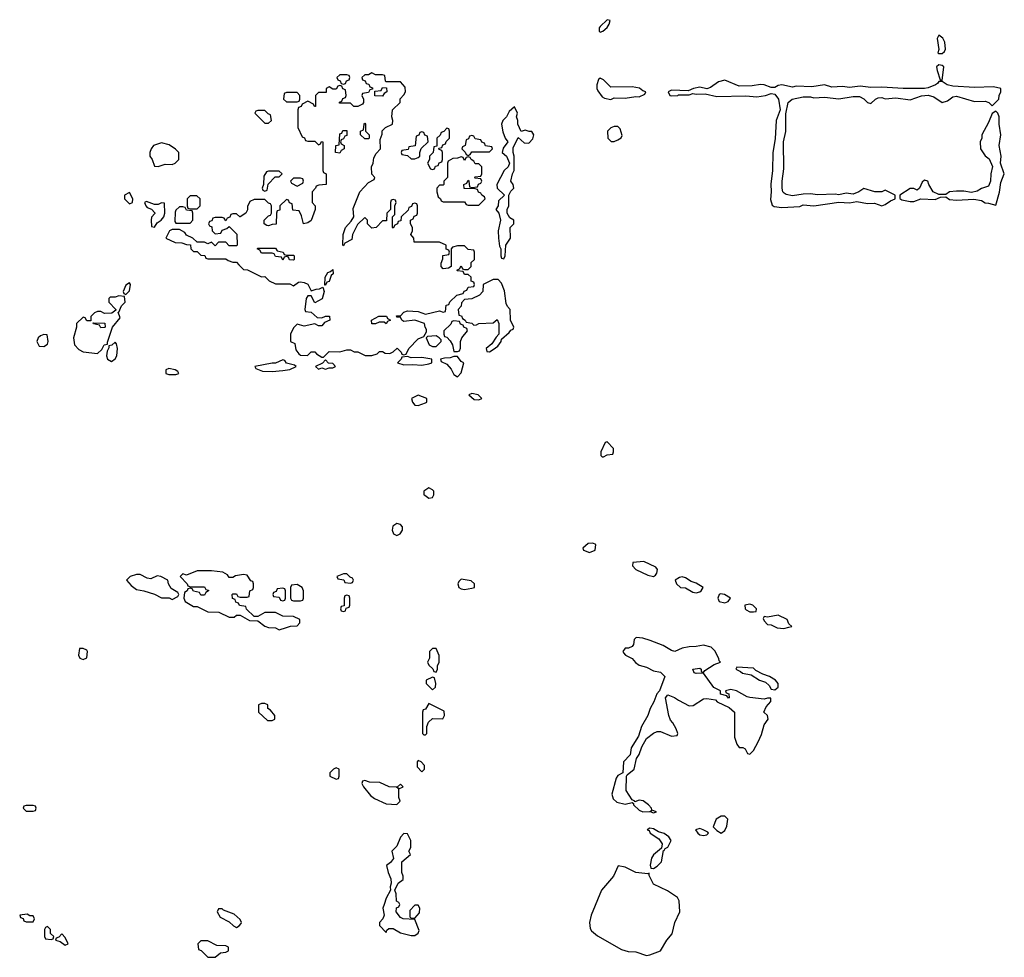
# Model space of a CAD drawing. Header units: inches. Extents: x 2701323 to 2964515, y 494916 to 722124.
# Tile 508 of 656: x 2890754 to 2896278, y 646114 to 651375. Entities that reach past the tile are written whole.
import ezdxf

# ---------------------------------------------------------------- set-up
doc = ezdxf.new("R2010")
doc.units = ezdxf.units.IN
doc.header["$MEASUREMENT"] = 0
doc.layers.add('C8694', color=7, linetype='Continuous')
doc.layers.add('C8695', color=7, linetype='Continuous')

msp = doc.modelspace()

# ---------------------------------------------------------------- linework, layer by layer
at = {"layer": 'C8694', "color": 2, "elevation": 2}
for points in [[(2891984, 650000), (2892010, 649974), (2892031.6, 649971.6), (2892110, 649932), (2892130, 649934), (2892154, 649910), (2892190, 649894), (2892270, 649894), (2892290, 649882), (2892318, 649902), (2892330, 649904.7), (2892350, 649901), (2892370.8, 649890.8), (2892390, 649854), (2892416.4, 649863.6), (2892435.3, 649864.7), (2892454, 649874), (2892462, 649850), (2892450.9, 649809.1), (2892410, 649786), (2892390, 649826), (2892370, 649826), (2892362, 649810), (2892354, 649750), (2892358, 649738), (2892390, 649734), (2892423.6, 649703.6), (2892450, 649702), (2892470, 649712), (2892491.6, 649711.6), (2892494, 649690), (2892464.7, 649675.3), (2892450, 649658), (2892430, 649658), (2892410, 649668.7), (2892350, 649655.3), (2892310, 649666), (2892290, 649646), (2892274, 649610), (2892274, 649570), (2892298, 649558), (2892303.6, 649523.6), (2892319.6, 649499.6), (2892330, 649492), (2892368.4, 649491.6), (2892390, 649511.3), (2892410, 649512), (2892419.6, 649499.6), (2892450, 649482), (2892458, 649482), (2892490, 649514), (2892550, 649511), (2892590, 649522), (2892610, 649522), (2892630, 649511.3), (2892651.2, 649511.1), (2892691.6, 649491.6), (2892730, 649491.3), (2892759, 649501), (2892772.7, 649512.7), (2892790, 649514), (2892803.6, 649503.6), (2892830, 649502), (2892850, 649512), (2892871.3, 649531.3), (2892894, 649510), (2892898, 649498), (2892910, 649494), (2892922, 649498), (2892938, 649530), (2892990, 649584.7), (2893022, 649598), (2893036.4, 649623.6), (2893036.4, 649636.4), (2893028, 649650), (2893026, 649670), (2892970, 649689), (2892910, 649682), (2892898, 649690), (2892890, 649706), (2892870, 649706), (2892867.3, 649712.7), (2892890, 649714), (2892910, 649734), (2892930, 649742), (2892990, 649738), (2893030, 649722), (2893110, 649742), (2893130, 649734), (2893142, 649738), (2893147.3, 649772.7), (2893162, 649778), (2893167.3, 649792.7), (2893206, 649830), (2893242, 649838), (2893247.3, 649852.7), (2893262, 649858), (2893270, 649874), (2893302, 649878), (2893306, 649890), (2893302, 649902), (2893287.3, 649907.3), (2893286, 649930), (2893270, 649946), (2893250, 649946), (2893242, 649962), (2893210, 649966), (2893206, 649970), (2893222, 649978), (2893230, 649994), (2893238, 649978), (2893250, 649974), (2893270, 649974), (2893286, 649990), (2893286.6, 650000)], [(2893174, 650000), (2893174, 649990), (2893159.6, 649980.4), (2893130, 649978), (2893118, 649990), (2893118, 650000)]]:
    msp.add_lwpolyline(points, dxfattribs=at)
for points in [[(2892466, 649886), (2892468, 649930), (2892483.1, 649956.9), (2892498, 649962), (2892510, 649974), (2892512, 649950), (2892501, 649939), (2892490, 649906), (2892478, 649902), (2892470, 649886)], [(2893438, 649918), (2893410, 649918), (2893354, 649890), (2893352, 649850), (2893334, 649830), (2893290, 649808.7), (2893250, 649806), (2893232.7, 649787.3), (2893231.6, 649768.4), (2893214, 649750), (2893218, 649718), (2893232.7, 649712.7), (2893238, 649698), (2893254, 649690), (2893258, 649678), (2893290, 649672), (2893302, 649662), (2893316.4, 649663.6), (2893330, 649671.3), (2893410, 649674), (2893432.7, 649692.7), (2893442, 649670), (2893442, 649610), (2893426.4, 649593.6), (2893403.6, 649556.4), (2893372, 649530), (2893374, 649514), (2893390, 649512), (2893410, 649524.7), (2893436.5, 649543.5), (2893455.3, 649570), (2893458, 649582), (2893500.4, 649619.6), (2893510, 649634), (2893522, 649638), (2893526, 649650), (2893508, 649690), (2893506, 649750), (2893490, 649766), (2893483.1, 649783.1), (2893474.6, 649854.6), (2893456.4, 649896.4)], [(2891370, 649898), (2891350, 649886), (2891334, 649850), (2891338, 649838), (2891350, 649834), (2891370, 649854), (2891375.3, 649890)], [(2891310, 649826), (2891290, 649818), (2891262, 649818), (2891254, 649810), (2891254, 649790), (2891294, 649750), (2891294, 649746), (2891271.6, 649728.4), (2891230, 649726), (2891210, 649738), (2891190, 649738), (2891174, 649730), (2891154, 649710), (2891154, 649686), (2891130, 649686), (2891122, 649702), (2891110, 649706), (2891072, 649670), (2891072, 649650), (2891056, 649590), (2891062, 649550), (2891085.4, 649525.4), (2891110, 649512), (2891190, 649502), (2891214.6, 649525.4), (2891228.8, 649551.1), (2891246, 649554), (2891246, 649566), (2891275.3, 649650), (2891318, 649702), (2891306, 649734), (2891310, 649734), (2891326, 649770), (2891346, 649790), (2891342, 649822)], [(2892810, 649668), (2892798, 649678), (2892770, 649678), (2892750, 649668.7), (2892730, 649668), (2892728, 649690), (2892768.4, 649711.6), (2892811.6, 649711.6), (2892818, 649698), (2892834, 649690), (2892818, 649682)], [(2893190, 649686), (2893178, 649682), (2893172.7, 649667.3), (2893134, 649630), (2893134, 649610), (2893138, 649598), (2893150, 649594), (2893170, 649574), (2893182, 649550), (2893190, 649514), (2893210, 649514), (2893222, 649518), (2893227.3, 649532.7), (2893228, 649570), (2893235.3, 649590), (2893266, 649630), (2893262, 649642), (2893246, 649650), (2893242, 649662), (2893227.3, 649667.3), (2893222, 649682)], [(2891210, 649646), (2891202, 649662), (2891168.4, 649668.4), (2891166, 649674), (2891231.6, 649671.6), (2891234, 649650), (2891230, 649648)], [(2890890, 649608.7), (2890870, 649602), (2890858, 649590), (2890851, 649570), (2890864, 649544), (2890890, 649541), (2890910, 649554), (2890913.2, 649570), (2890907.3, 649607.3)], [(2893090, 649602), (2893042, 649598), (2893034, 649590), (2893052, 649550), (2893070, 649541), (2893090, 649541), (2893118, 649570), (2893118, 649578), (2893108, 649590)], [(2891290, 649566), (2891271.6, 649548.4), (2891254, 649546), (2891254, 649534), (2891244.7, 649515.3), (2891241, 649490), (2891246, 649470), (2891270, 649458), (2891290, 649472), (2891299, 649490), (2891302, 649530), (2891296.4, 649556.4)], [(2892230, 649466), (2892190, 649448), (2892170, 649448), (2892074, 649430), (2892078, 649418), (2892116.4, 649403.6), (2892170, 649401), (2892230, 649406.8), (2892270, 649412), (2892306, 649430), (2892296.4, 649436.4), (2892250, 649448), (2892242, 649462)], [(2892470, 649466), (2892452.7, 649447.3), (2892414, 649430), (2892430, 649414), (2892450, 649422), (2892470, 649414), (2892490, 649422), (2892510, 649422), (2892526, 649430), (2892510, 649446), (2892487.3, 649447.3)], [(2892930, 649486), (2892898, 649482), (2892894, 649470), (2892874, 649450), (2892910, 649438), (2892959, 649441), (2893010, 649436), (2893050, 649444.7), (2893066, 649450), (2893066, 649470), (2893010, 649479), (2892950, 649478)], [(2893210, 649486), (2893190, 649486), (2893170, 649478), (2893136.4, 649476.4), (2893114, 649470), (2893118, 649458), (2893150, 649442), (2893174, 649414), (2893190, 649384.7), (2893210, 649372), (2893230, 649394), (2893246, 649450), (2893230, 649458)], [(2891590, 649418), (2891574, 649410), (2891574, 649390), (2891590, 649384.7), (2891630, 649384.7), (2891646, 649390), (2891642, 649402), (2891626, 649410)], [(2892990, 649268.7), (2892952, 649250), (2892958, 649230), (2892970, 649212), (2892990, 649211.3), (2893030, 649226), (2893038, 649230), (2893038, 649250)], [(2893290, 649278), (2893274, 649270), (2893303.6, 649243.6), (2893330, 649242), (2893346, 649250), (2893326, 649270)], [(2894050, 649006), (2894038, 649002), (2894014, 648950), (2894014, 648930), (2894022, 648922), (2894030, 648922), (2894050, 648934), (2894082, 648938), (2894086, 648950), (2894086, 648970)], [(2893050, 648748), (2893022, 648730), (2893022, 648710), (2893026.4, 648706.4), (2893050, 648691.3), (2893070, 648694), (2893078, 648710), (2893078, 648730), (2893070, 648738)], [(2892870, 648549), (2892847.5, 648532.5), (2892842.8, 648510), (2892850.9, 648490.9), (2892870, 648481), (2892889.1, 648490.9), (2892902, 648510), (2892902, 648530), (2892890, 648542)], [(2893970, 648438), (2893943.6, 648436.4), (2893914, 648410), (2893918, 648398), (2893950, 648384.7), (2893982, 648398), (2893986, 648430)], [(2894255.1, 648335.1), (2894194, 648330), (2894192, 648310), (2894211.3, 648290), (2894277.5, 648257.5), (2894310, 648250.8), (2894322, 648258), (2894329.2, 648270), (2894333.2, 648290), (2894323.2, 648303.2)], [(2891430, 648262), (2891410, 648262), (2891374, 648250), (2891354, 648230), (2891379.6, 648199.6), (2891410, 648178), (2891451.2, 648171.1), (2891510, 648151.3), (2891550, 648131.3), (2891592, 648132), (2891610, 648122), (2891642, 648138), (2891646, 648150), (2891642, 648162), (2891603.1, 648183.1), (2891588, 648210), (2891586, 648230), (2891546, 648250), (2891525.4, 648254.6), (2891490, 648238), (2891470, 648242)], [(2891830, 648282), (2891750, 648282), (2891690, 648258), (2891670, 648266), (2891654, 648250), (2891694, 648210), (2891698, 648198), (2891712.7, 648192.7), (2891790, 648192), (2891798, 648178), (2891814, 648174), (2891814, 648170), (2891798, 648162), (2891790, 648146), (2891770, 648146), (2891762, 648162), (2891728.4, 648168.4), (2891722, 648182), (2891710, 648186), (2891698, 648182), (2891694, 648170), (2891678, 648162), (2891674, 648130), (2891682, 648110), (2891730, 648082), (2891750, 648082), (2891810, 648052), (2891871.6, 648051.6), (2891930, 648022), (2891956.4, 648023.6), (2891970, 648034), (2891990, 648034), (2892043.6, 648003.6), (2892090, 648002), (2892130, 647971.3), (2892150, 647964.7), (2892190, 647962), (2892210, 647952), (2892250, 647964.7), (2892272.7, 647972.7), (2892310, 647974), (2892326, 647990), (2892326, 648010), (2892290, 648026), (2892230, 648028), (2892190, 648048), (2892130, 648048), (2892090, 648026), (2892070, 648026), (2892027.3, 648067.3), (2892022, 648082), (2891987.3, 648087.3), (2891982, 648102), (2891967.3, 648107.3), (2891962, 648122), (2891947.3, 648127.3), (2891946, 648150), (2891950, 648154), (2891970, 648154), (2891978, 648138), (2891990, 648134), (2892030, 648134), (2892042, 648138), (2892046, 648170), (2892062, 648178), (2892066, 648190), (2892066, 648210), (2892062, 648222), (2892050, 648226), (2892030, 648258), (2892010, 648262), (2891965.4, 648254.6), (2891950, 648246), (2891930, 648246), (2891920.4, 648260.4), (2891894.6, 648274.6)], [(2892590, 648266), (2892570, 648266), (2892534, 648250), (2892538, 648238), (2892572.7, 648232.7), (2892578, 648218), (2892610, 648214), (2892622, 648218), (2892626, 648230), (2892622, 648242), (2892607.3, 648247.3)], [(2894470, 648249.2), (2894454.8, 648245.2), (2894432, 648230), (2894438, 648210), (2894462, 648190), (2894490, 648186.8), (2894530, 648162.8), (2894550, 648158.8), (2894570, 648164.7), (2894578, 648170), (2894588, 648190), (2894550, 648213.2), (2894522, 648222), (2894490, 648244)], [(2892310, 648206), (2892278, 648202), (2892274, 648190), (2892274, 648130), (2892278, 648118), (2892290, 648114), (2892330, 648114), (2892342, 648118), (2892346, 648130), (2892346, 648170), (2892338, 648190)], [(2893230, 648235.3), (2893216.9, 648223.1), (2893211.3, 648210), (2893218, 648190), (2893230, 648181), (2893250, 648178), (2893290, 648184.7), (2893306, 648190), (2893306, 648210), (2893287.3, 648227.3)], [(2892230, 648186), (2892198, 648182), (2892192.7, 648167.3), (2892178, 648162), (2892174, 648150), (2892178, 648138), (2892210, 648134), (2892218, 648118), (2892230, 648114), (2892242, 648118), (2892246, 648130), (2892246, 648170), (2892242, 648182)], [(2892590, 648146), (2892578, 648142), (2892574, 648130), (2892574, 648086), (2892558, 648082), (2892554, 648070), (2892558, 648058), (2892570, 648054), (2892582, 648058), (2892586, 648074), (2892602, 648078), (2892606, 648090), (2892606, 648130), (2892602, 648142)], [(2894685.5, 648154.5), (2894678, 648150), (2894671.3, 648130), (2894678, 648110), (2894710, 648104), (2894728, 648110), (2894742, 648130), (2894708, 648150)], [(2894850, 648095.1), (2894822, 648090), (2894824.7, 648070), (2894830, 648064.7), (2894850, 648052), (2894870, 648052), (2894886, 648054), (2894888, 648070), (2894868, 648090)], [(2895010, 648033.2), (2894950, 648022), (2894930, 648026), (2894925.4, 648014.6), (2894930, 648002), (2894950, 647982), (2894970, 647978.8), (2895002.8, 647962.8), (2895041.5, 647958.5), (2895070, 647966.8), (2895086, 647970), (2895070, 647986), (2895059, 648010)], [(2894212, 647908), (2894202, 647898), (2894198, 647870), (2894190, 647858), (2894170, 647848.7), (2894150, 647848), (2894138, 647830), (2894142, 647822), (2894152, 647810), (2894190, 647791), (2894208.1, 647768.1), (2894230, 647754), (2894270, 647742.8), (2894310, 647721), (2894350, 647714), (2894374, 647690), (2894342.8, 647610), (2894328.4, 647591.6), (2894312.1, 647547.9), (2894290.8, 647510), (2894278.8, 647470), (2894243, 647410), (2894225.2, 647354.8), (2894184, 647290), (2894178.8, 647250), (2894140.7, 647210), (2894138, 647150), (2894110, 647134), (2894100.4, 647119.6), (2894075.5, 647030), (2894082.8, 647002.8), (2894104.1, 646984.1), (2894150, 646972.7), (2894190, 646982), (2894198, 646978), (2894198, 646970), (2894230, 646938.8), (2894250, 646930.8), (2894288.4, 646931.6), (2894298, 646938), (2894294, 646930), (2894310, 646924.7), (2894326, 646930), (2894300.4, 646940.4), (2894298, 646950), (2894282, 646970), (2894252.3, 646992.3), (2894230, 646996), (2894206, 646986), (2894206, 646990), (2894190, 646998), (2894156, 647050), (2894159, 647130), (2894162, 647138), (2894200.9, 647170), (2894214, 647230), (2894230, 647251.3), (2894245.1, 647294.9), (2894270, 647341), (2894310, 647372), (2894330, 647382), (2894350, 647382), (2894410, 647354), (2894442, 647358), (2894446, 647370), (2894436.4, 647396.4), (2894418, 647430), (2894404.7, 647444.7), (2894395.3, 647470), (2894377.2, 647570), (2894390, 647586), (2894428, 647572), (2894450, 647556), (2894510, 647526), (2894532.9, 647527.1), (2894590, 647564.7), (2894610, 647566), (2894658, 647558), (2894667.7, 647547.7), (2894734.9, 647514.9), (2894764.7, 647490), (2894764.7, 647350), (2894778, 647310), (2894790, 647292), (2894811.2, 647291.1), (2894823.6, 647283.6), (2894838, 647258), (2894850, 647254), (2894870, 647274), (2894897.5, 647322.5), (2894916.2, 647363.8), (2894930, 647418), (2894954, 647450), (2894949, 647470), (2894928.7, 647490), (2894941.2, 647518.8), (2894968.7, 647550), (2894967.3, 647567.3), (2894950, 647568.7), (2894930, 647562.7), (2894850, 647572.7), (2894836, 647576), (2894775.3, 647610), (2894744, 647616), (2894714, 647610), (2894718, 647598), (2894731.6, 647591.6), (2894734, 647570), (2894730, 647568.7), (2894722, 647582), (2894686, 647590), (2894686, 647610), (2894648.8, 647628.9), (2894590, 647708.7), (2894550, 647706), (2894538, 647710), (2894530, 647731), (2894570, 647736), (2894578, 647730), (2894578, 647718), (2894590, 647712), (2894597.2, 647722.8), (2894650, 647757.3), (2894686, 647770), (2894678, 647778), (2894677.2, 647790), (2894653.8, 647833.8), (2894633.6, 647853.6), (2894590, 647865.2), (2894550, 647857.2), (2894510, 647857), (2894470.4, 647849.6), (2894429.2, 647829.2), (2894410, 647835.3), (2894364.1, 647864.1), (2894292, 647892), (2894250, 647905.2)], [(2891110, 647846), (2891090, 647846), (2891084.7, 647810), (2891092, 647792), (2891110, 647784.7), (2891130, 647794), (2891135.3, 647830), (2891130, 647838)], [(2893090, 647846), (2893070, 647846), (2893054, 647830), (2893052.7, 647792.7), (2893042, 647770), (2893050, 647754), (2893072.7, 647732.7), (2893078, 647718), (2893090, 647714), (2893098, 647730), (2893098, 647750), (2893108, 647770), (2893107.3, 647807.3)], [(2894778, 647742), (2894772, 647730), (2894798.5, 647718.5), (2894810, 647708.2), (2894858.5, 647698.5), (2894904.7, 647670), (2894938, 647658), (2894959.5, 647639.5), (2894970, 647618), (2894990, 647614.8), (2895009, 647630), (2895009, 647650), (2894994, 647670), (2894961.2, 647690), (2894923.6, 647703.6), (2894884.1, 647724.1), (2894870, 647737.2)], [(2893070, 647686), (2893034, 647670), (2893034, 647650), (2893070, 647614), (2893086, 647630), (2893088, 647650), (2893082, 647682)], [(2892130, 647538), (2892110, 647538), (2892094, 647530), (2892094, 647490), (2892143.6, 647443.6), (2892170, 647442), (2892186, 647450), (2892186, 647470), (2892160.4, 647500.4), (2892146, 647510), (2892146, 647530)], [(2893050, 647538), (2893030, 647506), (2893018, 647502), (2893014, 647490), (2893014, 647370), (2893022, 647362), (2893030, 647362), (2893038, 647370), (2893038, 647410), (2893047.3, 647432.7), (2893070, 647454), (2893127.3, 647452.7), (2893138, 647470), (2893134.6, 647494.6)], [(2892990, 647218), (2892984.7, 647210), (2892983.6, 647183.6), (2893010, 647154), (2893026, 647170), (2893026, 647190), (2893006, 647210)], [(2892530, 647178), (2892514, 647170), (2892494, 647150), (2892494, 647130), (2892530, 647114), (2892542, 647118), (2892546, 647130), (2892546, 647170)], [(2892690, 647106), (2892678, 647102), (2892674, 647090), (2892682, 647070), (2892722.8, 647022.8), (2892744.7, 647004.7), (2892810, 646976), (2892870, 646972), (2892888, 646990), (2892882, 647010), (2892880.4, 647059.6), (2892906, 647070), (2892890, 647086), (2892874, 647070), (2892878, 647062), (2892868, 647068), (2892826, 647070), (2892774.6, 647094.6), (2892716.4, 647096.4)], [(2890830, 646966), (2890790, 646966), (2890778, 646962), (2890774, 646950), (2890790, 646934), (2890830, 646934), (2890842, 646938), (2890846, 646950), (2890842, 646962)], [(2894710, 646906), (2894690, 646906), (2894662, 646890), (2894645.4, 646845.4), (2894664.7, 646824.7), (2894690, 646811), (2894710, 646826), (2894721.2, 646850), (2894726, 646890)], [(2892910, 646808), (2892891.2, 646788.9), (2892870, 646738), (2892842, 646710), (2892851.3, 646668.7), (2892834.4, 646645.6), (2892812, 646630), (2892821, 646590), (2892835.3, 646555.3), (2892838, 646530), (2892832, 646510), (2892834, 646490), (2892810, 646446), (2892798, 646410), (2892792, 646390), (2892798, 646350), (2892790.9, 646329.1), (2892772, 646310), (2892772.7, 646292.7), (2892810, 646254), (2892814.6, 646265.4), (2892825.2, 646274.8), (2892850, 646276), (2892890, 646251), (2892950, 646236), (2892970, 646236), (2892988.7, 646250), (2892995.3, 646264.7), (2892970, 646326), (2892906, 646330), (2892890, 646338), (2892866, 646370), (2892868.4, 646391.6), (2892882, 646398), (2892886, 646410), (2892882, 646422), (2892868.4, 646428.4), (2892866, 646470), (2892858, 646490), (2892878, 646530), (2892906, 646550), (2892906, 646570), (2892898, 646590), (2892898, 646650), (2892946, 646690), (2892938, 646710), (2892948, 646730), (2892948, 646770), (2892930, 646806)], [(2894290, 646838), (2894274, 646830), (2894284.7, 646824.7), (2894292, 646810), (2894339.1, 646779.1), (2894358, 646750), (2894354, 646726), (2894310, 646688.7), (2894298.8, 646670), (2894291.6, 646631.6), (2894294, 646614), (2894310, 646612), (2894330, 646626), (2894354, 646650), (2894366, 646714), (2894370, 646714), (2894374.6, 646725.4), (2894390, 646732), (2894408.7, 646770), (2894395.3, 646790), (2894370, 646808.7), (2894337.2, 646817.2), (2894310, 646834)], [(2894570, 646836), (2894546, 646830), (2894558, 646810), (2894570, 646801), (2894590, 646798), (2894610, 646802), (2894618, 646810), (2894615.3, 646815.3), (2894588, 646830)], [(2894112, 646628), (2894086, 646570), (2894017.3, 646490), (2893960.7, 646350), (2893950.6, 646310), (2893955.2, 646275.2), (2893962.8, 646262.8), (2893995.3, 646235.3), (2894130, 646157.3), (2894167.1, 646147.1), (2894210, 646144), (2894270, 646124.9), (2894290, 646128), (2894348.7, 646150), (2894385.2, 646210), (2894414, 646246), (2894429, 646310), (2894457.2, 646370), (2894454, 646430), (2894444, 646450), (2894387.6, 646487.6), (2894310, 646523.7), (2894286, 646574), (2894286, 646586), (2894278, 646582), (2894210, 646589.5), (2894150, 646619.3)], [(2891890, 646386), (2891870, 646386), (2891862, 646370), (2891879.6, 646339.6), (2891930, 646314), (2891954, 646290), (2891970, 646282), (2891986, 646290), (2891996.4, 646303.6), (2891998, 646310), (2891990, 646326), (2891956.4, 646356.4), (2891898, 646378)], [(2892990, 646406), (2892970, 646406), (2892943.6, 646376.4), (2892942, 646342), (2892950, 646334), (2892970, 646334), (2892996.4, 646363.6), (2892998, 646390)], [(2890795.3, 646355.3), (2890754, 646350), (2890758, 646338), (2890772.7, 646332.7), (2890778, 646318), (2890790, 646314), (2890830, 646314), (2890838, 646330), (2890830, 646346), (2890810, 646346)], [(2890910, 646286), (2890898, 646282), (2890894, 646270), (2890894, 646230), (2890898, 646218), (2890930, 646214), (2890942, 646218), (2890946, 646230), (2890927.3, 646247.3), (2890926, 646270)], [(2890990, 646246), (2890972.7, 646227.3), (2890958, 646222), (2890954, 646210), (2890982, 646202), (2891010, 646182), (2891026, 646190), (2891010, 646226)], [(2891810, 646206), (2891770, 646206), (2891754, 646190), (2891758, 646158), (2891772.7, 646152.7), (2891810, 646114), (2891850, 646114), (2891880.4, 646139.6), (2891910, 646142), (2891926, 646150), (2891926, 646170), (2891910, 646178), (2891860.4, 646180.4)]]:
    msp.add_lwpolyline(points, close=True, dxfattribs=at)
at = {"layer": 'C8695', "color": 2, "elevation": 2}
for points in [[(2894050, 651375.3), (2894010, 651338), (2894004.7, 651330), (2894004.7, 651310), (2894010, 651304.7), (2894026, 651310), (2894050, 651332), (2894062, 651350), (2894066, 651370)], [(2895910, 651288), (2895901, 651270), (2895911.6, 651208.4), (2895906, 651190), (2895910, 651184.7), (2895930, 651184.7), (2895943.1, 651196.9), (2895948.7, 651210), (2895944, 651250), (2895932.5, 651272.5)], [(2895910, 651122), (2895898, 651110), (2895901, 651090), (2895918, 651038), (2895930, 651034), (2895938, 651110), (2895930, 651118)], [(2892590, 651066), (2892550, 651066), (2892534, 651050), (2892538, 651038), (2892552.7, 651032.7), (2892558, 651018), (2892570, 651014), (2892582, 651018), (2892587.3, 651032.7), (2892602, 651038), (2892606, 651050), (2892602, 651062)], [(2894010, 651048), (2894001, 651039), (2893991.3, 651010), (2893991.3, 650990), (2893996.9, 650976.9), (2894022.8, 650942.8), (2894035.3, 650935.3), (2894070, 650926.8), (2894090, 650936), (2894150, 650934.8), (2894210, 650944), (2894230, 650942), (2894262, 650958), (2894266, 650970), (2894250, 650975.3), (2894231.5, 650991.5), (2894190, 650999.3), (2894070, 650997.2), (2894030, 651038)], [(2894710, 651036), (2894674.2, 651025.8), (2894630, 650994.5), (2894610, 650988), (2894570, 650996), (2894534, 650990), (2894503.6, 650976.4), (2894410, 650979), (2894392, 650970), (2894402, 650950), (2894410, 650947.3), (2894446, 650950), (2894450, 650954), (2894510, 650954), (2894530, 650962), (2894550, 650958), (2894599.8, 650959.8), (2894664.7, 650944.7), (2894828.3, 650948.3), (2894890, 650942), (2894938, 650950), (2894970, 650961), (2894990, 650958), (2895010.7, 650930), (2895021, 650870), (2894998, 650810), (2894993.2, 650706.8), (2894979.3, 650630), (2894978, 650530), (2894967.9, 650452.1), (2894970.6, 650410), (2894965.8, 650365.8), (2894975.3, 650335.3), (2894987.3, 650327.3), (2895030, 650322), (2895130, 650327.3), (2895150, 650336), (2895210, 650331), (2895350, 650351), (2895410, 650347.7), (2895450, 650356), (2895510, 650344), (2895550, 650346), (2895590, 650331.3), (2895610, 650338), (2895640.2, 650359.8), (2895666, 650370), (2895666, 650390), (2895610, 650418), (2895590.9, 650409.1), (2895551.2, 650408.9), (2895490, 650428.7), (2895462, 650410), (2895430, 650397.2), (2895390, 650401.2), (2895350, 650392.7), (2895330, 650396), (2895230, 650393.2), (2895190, 650399), (2895150, 650397.2), (2895090, 650386.6), (2895054.2, 650394.2), (2895042.7, 650402.7), (2895036, 650410), (2895032.3, 650430), (2895032, 650470), (2895041.5, 650538.5), (2895039.5, 650690), (2895051.9, 650748.1), (2895052.5, 650847.5), (2895065.2, 650910), (2895088.7, 650930), (2895150, 650942), (2895190, 650942), (2895210, 650937.3), (2895270, 650940.5), (2895350, 650930.7), (2895430, 650944.9), (2895464.9, 650944.9), (2895490.5, 650930.5), (2895510, 650911), (2895530, 650904.7), (2895555.3, 650930), (2895570, 650937.3), (2895590, 650938.8), (2895610, 650930.8), (2895670, 650936), (2895750, 650924.7), (2895812.5, 650947.5), (2895850, 650951.3), (2895882.5, 650942.5), (2895930, 650911.3), (2895959.3, 650920.7), (2895990, 650942.8), (2896010, 650946), (2896110, 650916), (2896170, 650918), (2896190.9, 650910.9), (2896210, 650892), (2896248, 650930), (2896248.7, 650950), (2896259, 650970), (2896258, 650990), (2896218, 650998), (2896110, 650995.1), (2895990, 651002), (2895958, 651010), (2895930, 651028), (2895910, 651028), (2895903.5, 651016.5), (2895892, 651010), (2895850, 650992.3), (2895830, 650988.7), (2895710, 650989.2), (2895590, 650997), (2895530, 650994.5), (2895470, 651002), (2895410, 650995.1), (2895370, 650999.5), (2895310, 650996.2), (2895270, 651009.4), (2895198.6, 650998.6), (2895110, 651002), (2895090, 650996.2), (2895030, 651009.4), (2895010, 651006), (2894990, 650995.1), (2894970, 650994.5), (2894930, 651009.6), (2894910, 651012.3), (2894863.6, 651003.6), (2894790, 651002.9)], [(2892310, 650966), (2892250, 650966), (2892238, 650962), (2892234, 650930), (2892250, 650914), (2892310, 650914), (2892322, 650918), (2892326, 650930), (2892326, 650950)], [(2892790, 650946), (2892747.3, 650947.3), (2892746, 650974), (2892782, 650978), (2892790, 650994), (2892812.7, 650992.7), (2892814, 650970), (2892798, 650962)], [(2892130, 650866), (2892090, 650866), (2892078, 650862), (2892074, 650850), (2892130, 650794), (2892150, 650794), (2892166, 650810), (2892162, 650842), (2892147.3, 650847.3)], [(2893530, 650886), (2893499.6, 650860.4), (2893484.7, 650830), (2893464.7, 650810), (2893458, 650790), (2893465.4, 650745.4), (2893478, 650710), (2893492, 650690), (2893466.4, 650653.6), (2893461, 650630), (2893484.7, 650610), (2893502, 650570), (2893494, 650550), (2893472, 650530), (2893431.3, 650450), (2893432, 650430), (2893474, 650390), (2893441, 650359), (2893438, 650330), (2893424.7, 650310), (2893442, 650290), (2893451.2, 650251.1), (2893438, 650190), (2893441, 650150), (2893445.4, 650105.4), (2893454, 650090), (2893454, 650050), (2893458, 650038), (2893470, 650034), (2893478, 650050), (2893482, 650110), (2893508, 650150), (2893506, 650210), (2893526, 650230), (2893526, 650250), (2893503.1, 650263.1), (2893488, 650290), (2893488.8, 650311.1), (2893498, 650330), (2893498, 650390), (2893510, 650414), (2893526, 650430), (2893522, 650450), (2893508.7, 650470), (2893518, 650510), (2893528, 650530), (2893528, 650610), (2893522, 650630), (2893523.1, 650656.9), (2893550, 650714), (2893583.6, 650683.6), (2893610, 650682), (2893633.6, 650706.4), (2893638, 650730), (2893627.3, 650747.3), (2893612.7, 650747.3), (2893590, 650755.3), (2893567.3, 650747.3), (2893549.1, 650789.1), (2893549, 650810), (2893542, 650830), (2893546, 650850)], [(2896230, 650862), (2896210, 650848), (2896190, 650798), (2896151.3, 650730), (2896152, 650710), (2896142, 650690), (2896144.7, 650650), (2896170.9, 650610.9), (2896193.7, 650593.7), (2896210.9, 650550.9), (2896202.8, 650510), (2896201, 650470), (2896190, 650442), (2896150, 650429), (2896126.4, 650413.6), (2896094.4, 650405.6), (2896050, 650413.2), (2896010, 650413.2), (2895970, 650408.7), (2895950, 650395.3), (2895910, 650394), (2895879, 650410), (2895854, 650450), (2895848.4, 650468.4), (2895830, 650475.3), (2895816.9, 650463.1), (2895802, 650430), (2895790, 650418), (2895770, 650428), (2895750, 650428), (2895692, 650390), (2895692.7, 650372.7), (2895703.6, 650363.6), (2895750, 650356), (2895770, 650356), (2895809.2, 650370.8), (2895890, 650366), (2895920.4, 650379.6), (2895950, 650382), (2895970, 650366), (2896010, 650362.8), (2896107.5, 650367.5), (2896150, 650361), (2896170, 650346.8), (2896190, 650346), (2896230, 650334), (2896251.9, 650408.1), (2896258.6, 650461.4), (2896278, 650510), (2896257.2, 650570), (2896261.2, 650610), (2896249.3, 650670), (2896259.3, 650730), (2896249.2, 650790), (2896249, 650830), (2896242, 650850)], [(2892690, 650706), (2892666, 650730), (2892666, 650750), (2892682, 650758), (2892686, 650790), (2892690, 650794), (2892694, 650790), (2892694, 650750), (2892714, 650730), (2892714, 650710), (2892710, 650706)], [(2892550, 650626), (2892526, 650630), (2892528, 650670), (2892546, 650674), (2892550, 650734), (2892562, 650738), (2892567.3, 650752.7), (2892590, 650754), (2892590, 650726), (2892578, 650722), (2892570, 650706), (2892558, 650702), (2892554, 650690), (2892558, 650678), (2892574, 650670), (2892574, 650650), (2892558, 650642)], [(2893010, 650746), (2892998, 650742), (2892992.7, 650727.3), (2892978, 650722), (2892972.7, 650667.3), (2892938, 650662), (2892932.7, 650647.3), (2892898, 650642), (2892894, 650630), (2892898, 650618), (2892930, 650614), (2892950, 650594), (2892970, 650594), (2892990, 650602), (2892998, 650610), (2892998, 650630), (2893007.3, 650652.7), (2893046, 650690), (2893042, 650722), (2893027.3, 650727.3), (2893022, 650742)], [(2893150, 650766), (2893132.7, 650747.3), (2893118, 650742), (2893112.7, 650727.3), (2893094, 650710), (2893094, 650666), (2893078, 650662), (2893074, 650630), (2893054, 650610), (2893054, 650590), (2893042, 650570), (2893058, 650538), (2893070, 650534), (2893082, 650538), (2893087.3, 650552.7), (2893102, 650558), (2893107.3, 650572.7), (2893122, 650578), (2893126, 650590), (2893126, 650630), (2893122, 650642), (2893107.3, 650647.3), (2893106, 650654), (2893122, 650658), (2893127.3, 650672.7), (2893142, 650678), (2893147.3, 650692.7), (2893166, 650710), (2893166, 650750), (2893162, 650762)], [(2894110, 650775.3), (2894090, 650775.3), (2894071.2, 650768.9), (2894052, 650750), (2894054, 650710), (2894072.7, 650692.7), (2894090, 650692), (2894110, 650702), (2894128.4, 650711.6), (2894134.6, 650725.4), (2894123.1, 650763.1)], [(2891550, 650684), (2891504.7, 650670), (2891491.3, 650650), (2891484.7, 650630), (2891484.7, 650610), (2891498, 650590), (2891510, 650554), (2891530, 650552), (2891570, 650564.7), (2891610, 650562), (2891626, 650570), (2891646, 650590), (2891646, 650630), (2891628.4, 650648.4), (2891592.9, 650672.9)], [(2893290, 650726), (2893278, 650722), (2893272.7, 650707.3), (2893258, 650702), (2893254, 650670), (2893238, 650662), (2893234, 650650), (2893252.7, 650632.7), (2893258, 650618), (2893270, 650614), (2893282, 650618), (2893290, 650634), (2893390, 650634), (2893406, 650650), (2893402, 650662), (2893367.3, 650667.3), (2893362, 650682), (2893347.3, 650687.3), (2893342, 650702), (2893310, 650706), (2893302, 650722)], [(2893270, 650606), (2893258, 650602), (2893250, 650586), (2893242, 650602), (2893230, 650606), (2893210, 650598), (2893183.6, 650596.4), (2893158, 650582), (2893154, 650570), (2893154, 650490), (2893134, 650470), (2893134, 650450), (2893130, 650446), (2893110, 650446), (2893094, 650430), (2893094, 650410), (2893102, 650382), (2893114, 650370), (2893118, 650358), (2893130, 650354), (2893250, 650354), (2893258, 650338), (2893270, 650334), (2893330, 650334), (2893366, 650370), (2893362, 650382), (2893346, 650390), (2893342, 650402), (2893327.3, 650407.3), (2893322, 650422), (2893310, 650426), (2893247.3, 650427.3), (2893246, 650450), (2893262, 650458), (2893270, 650474), (2893274, 650470), (2893278, 650438), (2893290, 650434), (2893322, 650438), (2893327.3, 650452.7), (2893342, 650458), (2893346, 650470), (2893342, 650482), (2893310, 650486), (2893306, 650490), (2893310, 650494), (2893342, 650498), (2893346, 650510), (2893346, 650550), (2893330, 650566), (2893310, 650566), (2893302, 650582), (2893286, 650590), (2893282, 650602)], [(2892210, 650526), (2892150, 650526), (2892138, 650522), (2892123.6, 650496.4), (2892122, 650450), (2892114, 650430), (2892118, 650418), (2892130, 650414), (2892142, 650418), (2892147.3, 650452.7), (2892187.3, 650492.7), (2892210, 650494), (2892226, 650510)], [(2892330, 650486), (2892290, 650486), (2892274, 650470), (2892278, 650458), (2892310, 650442), (2892342, 650458), (2892346, 650470), (2892342, 650482)], [(2891370, 650406), (2891342, 650390), (2891342, 650370), (2891370, 650342), (2891386, 650350), (2891388, 650370)], [(2891464.7, 650355.3), (2891454, 650350), (2891462, 650330), (2891470, 650322), (2891492.7, 650312.7), (2891511.6, 650291.6), (2891511.6, 650288.4), (2891492.7, 650267.3), (2891492, 650250), (2891494, 650214), (2891510, 650212), (2891524.7, 650235.3), (2891548, 650250), (2891562, 650270), (2891568.7, 650290), (2891566, 650346), (2891550, 650348), (2891530, 650338), (2891510, 650338)], [(2891747.3, 650387.3), (2891710, 650386), (2891694, 650370), (2891694, 650330), (2891698, 650318), (2891710, 650314), (2891750, 650314), (2891766, 650330), (2891766, 650370)], [(2891670, 650326), (2891650, 650326), (2891630, 650306), (2891625.4, 650294.6), (2891623.6, 650243.6), (2891630, 650234), (2891710, 650234), (2891726, 650250), (2891726, 650290), (2891722, 650302), (2891690, 650306), (2891682, 650322)], [(2892250, 650054), (2892290, 650054), (2892294, 650050), (2892294, 650030), (2892290, 650026), (2892267.3, 650027.3), (2892262, 650042), (2892250, 650046), (2892238, 650042), (2892230, 650026), (2892222, 650042), (2892190, 650046), (2892182, 650062), (2892170, 650066), (2892110, 650066), (2892102, 650082), (2892086, 650090), (2892090, 650094), (2892190, 650094), (2892198, 650078), (2892231.6, 650071.6), (2892238, 650058)]]:
    msp.add_lwpolyline(points, close=True, dxfattribs=at)
for points in [[(2893118, 650000), (2893118, 650010), (2893127.3, 650032.7), (2893128.4, 650051.6), (2893162, 650058), (2893166, 650070), (2893162, 650082), (2893147.3, 650087.3), (2893146, 650110), (2893110, 650126), (2892967.3, 650127.3), (2892966, 650150), (2892948, 650170), (2892958, 650190), (2892958, 650210), (2892946, 650230), (2892946, 650250), (2892962, 650258), (2892967.3, 650272.7), (2892982, 650278), (2892986, 650290), (2892986, 650330), (2892982, 650342), (2892970, 650346), (2892958, 650342), (2892952.7, 650327.3), (2892938, 650322), (2892932.7, 650307.3), (2892894, 650270), (2892892.7, 650247.3), (2892878, 650242), (2892874, 650230), (2892858, 650222), (2892850, 650206), (2892846, 650210), (2892846, 650270), (2892858, 650282), (2892858, 650330), (2892866, 650350), (2892862, 650362), (2892850, 650366), (2892838, 650362), (2892834, 650350), (2892834, 650310), (2892814, 650290), (2892812.7, 650247.3), (2892790, 650246), (2892754, 650210), (2892730, 650206), (2892706, 650230), (2892706, 650250), (2892690, 650266), (2892650, 650226), (2892622, 650170), (2892618, 650142), (2892578, 650122), (2892570, 650106), (2892566, 650110), (2892568.7, 650170), (2892582, 650210), (2892614.6, 650245.4), (2892628, 650270), (2892624.7, 650315.3), (2892662, 650410), (2892710, 650462), (2892742, 650478), (2892746, 650490), (2892728.7, 650508.7), (2892728, 650550), (2892738, 650570), (2892740.4, 650599.6), (2892754.6, 650625.4), (2892778, 650650), (2892776.4, 650703.6), (2892787.3, 650732.7), (2892788.4, 650751.6), (2892806, 650770), (2892846, 650790), (2892848, 650810), (2892842, 650830), (2892846, 650870), (2892888, 650910), (2892888.4, 650931.6), (2892910, 650954), (2892918, 650970), (2892916.4, 650996.4), (2892890, 651026), (2892810, 651026), (2892806, 651030), (2892802, 651062), (2892790, 651066), (2892750, 651066), (2892730, 651078), (2892710, 651066), (2892690, 651066), (2892674, 651050), (2892678, 651038), (2892692.7, 651032.7), (2892698, 651018), (2892712.7, 651012.7), (2892718, 650998), (2892732.7, 650992.7), (2892734, 650986), (2892718, 650982), (2892710, 650966), (2892678, 650962), (2892674, 650950), (2892682, 650930), (2892682, 650910), (2892678, 650902), (2892651.6, 650888.4), (2892628.4, 650888.4), (2892610, 650906), (2892547.3, 650907.3), (2892547.3, 650912.7), (2892562, 650918), (2892567.3, 650932.7), (2892582, 650938), (2892586, 650950), (2892582, 650982), (2892567.3, 650987.3), (2892562, 651002), (2892550, 651006), (2892538, 651002), (2892530, 650986), (2892510, 650986), (2892490, 650998), (2892474, 650990), (2892472.7, 650967.3), (2892430, 650966), (2892414, 650950), (2892412.7, 650887.3), (2892407.3, 650887.3), (2892402, 650902), (2892370, 650918), (2892338, 650902), (2892332.7, 650887.3), (2892318, 650882), (2892314, 650870), (2892314, 650770), (2892338, 650718), (2892352.7, 650712.7), (2892358, 650698), (2892370, 650694), (2892410, 650694), (2892430, 650674), (2892442, 650678), (2892447.3, 650692.7), (2892454, 650690), (2892454, 650530), (2892458, 650518), (2892474, 650510), (2892474, 650450), (2892432.7, 650447.3), (2892418, 650442), (2892414, 650430), (2892394, 650410), (2892394, 650350), (2892411.6, 650331.6), (2892412, 650310), (2892390, 650248), (2892370, 650235.3), (2892346, 650230), (2892334.6, 650274.6), (2892322, 650302), (2892287.3, 650307.3), (2892282, 650342), (2892267.3, 650347.3), (2892262, 650362), (2892250, 650366), (2892214, 650330), (2892212.7, 650307.3), (2892198, 650302), (2892194, 650290), (2892192.7, 650227.3), (2892170, 650226), (2892150, 650218), (2892140.4, 650220.4), (2892126, 650230), (2892126, 650250), (2892150, 650274), (2892162, 650278), (2892166, 650290), (2892166, 650330), (2892162, 650342), (2892150, 650346), (2892130, 650366), (2892070, 650366), (2892044.7, 650355.3), (2892032.7, 650327.3), (2892031.6, 650308.4), (2892022, 650290), (2891991.6, 650268.4), (2891988.4, 650268.4), (2891970, 650286), (2891950, 650286), (2891938, 650282), (2891932.7, 650267.3), (2891918, 650262), (2891910, 650246), (2891902, 650262), (2891890, 650266), (2891850, 650266), (2891838, 650262), (2891832.7, 650247.3), (2891818, 650242), (2891814, 650230), (2891818, 650218), (2891832.7, 650212.7), (2891834, 650190), (2891850, 650174), (2891882, 650178), (2891890, 650194), (2891916.4, 650203.6), (2891930, 650214), (2891971.6, 650171.6), (2891974, 650110), (2891970, 650106), (2891930, 650106), (2891910, 650126), (2891870, 650126), (2891850, 650106), (2891830, 650126), (2891810, 650118), (2891790, 650126), (2891750, 650126), (2891726, 650150), (2891690, 650166), (2891680.4, 650180.4), (2891650, 650198), (2891610, 650198), (2891594, 650190), (2891574, 650150), (2891625.4, 650125.4), (2891663.6, 650123.6), (2891690, 650114), (2891712.7, 650112.7), (2891714, 650090), (2891730, 650074), (2891750, 650074), (2891770, 650054), (2891792.7, 650052.7), (2891798, 650038), (2891810, 650034), (2891910, 650034), (2891923.6, 650023.6), (2891950, 650014), (2891970, 650014), (2891984, 650000)], [(2893286.6, 650000), (2893287.3, 650012.7), (2893306, 650030), (2893306, 650070), (2893302, 650082), (2893270, 650086), (2893250, 650106), (2893210, 650106), (2893182, 650098), (2893174, 650090), (2893174, 650000)]]:
    msp.add_lwpolyline(points, dxfattribs=at)

doc.saveas('drawing.dxf')
